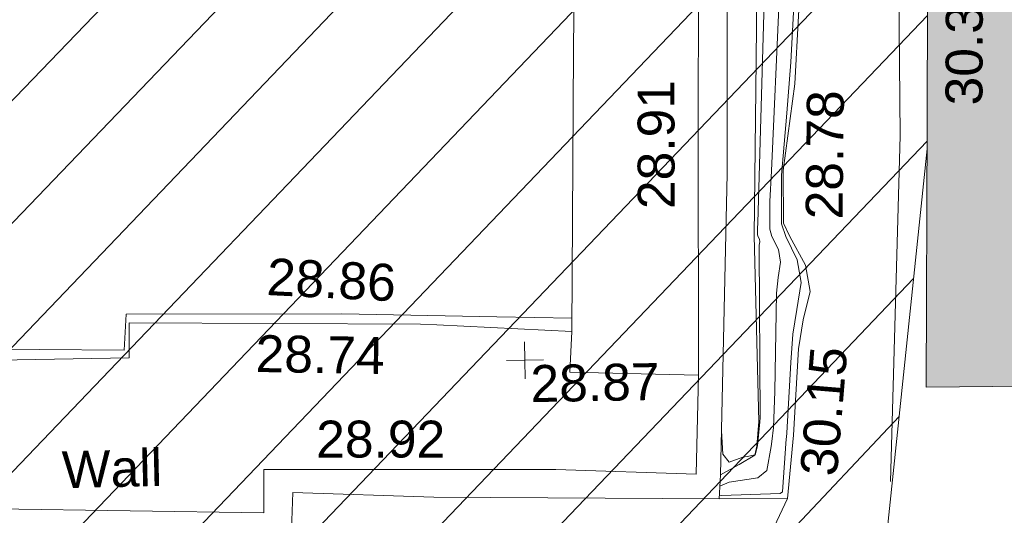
# Model space of a CAD drawing. Header units: millimetres. Extents: x -290717 to 520720, y -88450 to 287762.
# Tile 278 of 381: x 80720 to 90722, y 124520 to 129555. Entities that reach past the tile are written whole.
import ezdxf

# ---------------------------------------------------------------- set-up
doc = ezdxf.new("R2010")
doc.units = ezdxf.units.MM
doc.linetypes.add('IMPORT-HIDDEN2 _3_', pattern=[4762.5, 3175, -1587.5])
doc.linetypes.add('IMPORT-UG_ELEC_STREET LIGHTING_QLB2 _2_', pattern=[2700, 1500, -300.0000000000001, 0, -250, 150, -300.0000000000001, 0, -200])
for name, color, linetype, lineweight, true_color in [('00_UAV_BUILDING_OUTLINE', 5, 'Continuous', 9, 0x0000ff), ('00_UAV_CONCRETE', 9, 'Continuous', 9, 0x808080), ('00_UAV_FENCE', 7, 'Continuous', 9, 0x264c2f), ('00_UAV_LEVEL_SPOT', 7, 'Continuous', 9, 0x666666), ('00_UAV_SLOPE_BOTTOM', 30, 'Continuous', 9, 0xff7f00), ('00_UAV_SLOPE_TOP', 40, 'Continuous', 9, 0xffbf00), ('00_UAV_WALL', 7, 'Continuous', 9, 0x7c00a5), ('00_UAV_WALL_RETAINING', 7, 'Continuous', 9, 0x7c00a5), ('01_DTM_CONTOUR_MJR', 7, 'Continuous', 9, 0x7f3f00), ('01_DTM_CONTOUR_MNR', 7, 'Continuous', 9, 0xa5a552), ('12333-PUM-2D-U-0001-C01 - Rev2_REVIT IMPORT_dwg', 7, 'Continuous', 9, 0x767676), ('A_RHA_Line', 7, 'Continuous', 9, 0x00a600), ('PUM-CHAMBER EXTENTS', 6, 'IMPORT-HIDDEN2 _3_', 9, 0xff00ff), ('PUM-UNABLE TO SURVEY', 190, 'Continuous', 9, 0x7f00ff)]:
    doc.layers.add(name, color=color, linetype=linetype, lineweight=lineweight, true_color=true_color)
doc.layers.add('00_UAV_SURFACE', color=7, linetype='Continuous', lineweight=9)
doc.layers.add('A_RHA_Detail', color=7, linetype='Continuous', lineweight=9)
doc.styles.add('Swis721 Lt BT_2', font='swissl.ttf', dxfattribs={"height": 375})

# ---------------------------------------------------------------- blocks, each defined once
blk = doc.blocks.new('12333-PUM-2D-U-0001-C01 - Rev2_REVIT IMPORT_dwg_UAV-2077255-Site Location Plan Existing')
at = {"layer": '00_UAV_LEVEL_SPOT', "color": 254, "true_color": 0xcccccc, "flags": 128}
for points in [[(500.0000000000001, 0), (0, 0), (0, 500.0000000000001)], [(0, -500.0000000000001), (0, 0), (-500.0000000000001, 0)]]:
    blk.add_lwpolyline(points, dxfattribs=at)
blk = doc.blocks.new('12333-PUM-2D-U-0001-C01 - Rev2_REVIT IMPORT_dwg_MGS62954_T2_Galway_ITM_3d_Rev1-2077680-Site Location Plan Existing')
at = {"layer": '00_UAV_CONCRETE', "color": 254, "true_color": 0xcccccc, "flags": 128}
blk.add_lwpolyline([(533990482.5850002, 725680283.7790002), (533990547.585, 725683139.7790002), (533990605.5043429, 725685282.151128), (533990637.5850001, 725686468.7789999), (533990703.3188965, 725690117.3828013), (533990539.7031529, 725690122.4490699), (533990392.0646518, 725690127.0206119)], dxfattribs=at)
at = {"layer": '00_UAV_FENCE', "color": 254, "true_color": 0xcccccc, "flags": 128}
blk.add_lwpolyline([(533993691.643, 725678703.6135001), (533993851.6430001, 725682212.6135002), (533993864.4205722, 725683699.7890769), (533993885.9680001, 725686207.6840001), (533994062.7997907, 725688692.1306496), (533994106.9680001, 725689312.684), (533994387.9680001, 725690681.684), (533995427.9680001, 725692622.684), (533996131.272795, 725692530.1396747), (533999812.9680001, 725692045.6840001), (534000110.7220907, 725693295.6711402), (534000736.9680001, 725695924.6840001), (534001186.7326518, 725698172.1673436), (534001669.6567504, 725700585.3491353)], dxfattribs=at)
at = {"layer": '00_UAV_SLOPE_BOTTOM', "color": 254, "true_color": 0xcccccc, "flags": 128}
blk.add_lwpolyline([(533992280.9680001, 725691912.6840001), (533993332.4570001, 725691822.7945), (533992857.4570001, 725690603.7944999), (533992700.4570001, 725690078.7945), (533992642.4570001, 725689654.7945), (533992596.4570003, 725688871.7945001), (533992534.4713436, 725688001.0259327), (533992429.4570001, 725686525.7944999), (533992449.9680001, 725684764.6840001), (533992400.3722799, 725683008.4995486), (533992349.9680002, 725681223.6840001), (533992363.9680001, 725679336.6840001), (533992339.9680001, 725679087.6840001), (533992316.9680001, 725678996.684), (533992156.9680002, 725678902.6840001), (533991964.9494503, 725678803.5330938)], dxfattribs=at)
at = {"layer": '00_UAV_SLOPE_TOP', "color": 254, "true_color": 0xcccccc, "flags": 128}
blk.add_lwpolyline([(533992640.9680001, 725678549.6840003), (533992714.5850001, 725679191.7789999), (533992779.585, 725680067.7790002), (533992831.5850001, 725680360.779), (533992909.585, 725680649.779), (533992867.5850002, 725680915.779), (533992711.5850001, 725681209.7790002), (533992651.5850001, 725681347.779), (533992657.5850001, 725681880.779), (533992788.5850002, 725682760.779), (533992839.6911444, 725683450.9568236), (533993152.4570001, 725687674.7944999), (533993090.4570001, 725688258.7945), (533993074.2171375, 725688434.8493745), (533993046.4570001, 725688735.7945)], dxfattribs=at)
at = {"layer": '00_UAV_SURFACE', "color": 254, "true_color": 0xcccccc, "flags": 128}
blk.add_lwpolyline([(533984516.8540002, 725680208.2585001), (533985067.5239478, 725680195.0081263), (533985929.8540002, 725680174.2585), (533985956.8540002, 725680540.2585), (533988149.8540002, 725680505.2585), (533989721.4842138, 725680447.272641), (533990485.6642828, 725680419.0779439)], dxfattribs=at)
at = {"layer": '00_UAV_WALL', "color": 254, "true_color": 0xcccccc, "flags": 128}
for points in [[(533991946.8540001, 725678560.2585), (533991964.9494503, 725678803.5330938), (533992087.968, 725681856.684), (533992100.8872958, 725682667.699386), (533992136.968, 725684932.684), (533992239.9501766, 725687663.0667092), (533992288.968, 725688962.6840001), (533992280.9680001, 725691912.6840001), (533992282.1702427, 725691935.3506714), (533992280.0458808, 725692344.9123584), (533992273.9680002, 725693516.684), (533992288.968, 725694904.6840003), (533992292.9680001, 725696912.6840001), (533992294.2759983, 725697112.2845222), (533992302.9680001, 725698438.6840001), (533992400.9680001, 725700250.6840001), (533992406.9680001, 725701746.684), (533992408.9433315, 725702064.1479753), (533992413.9680001, 725702871.684), (533992430.9680003, 725703759.684), (533992468.9680001, 725705337.6840001), (533992494.7225475, 725706903.8017467), (533992509.4570001, 725707799.7945), (533992570.2935384, 725711902.405002)], [(533991718.585, 725678814.779), (533991761.3979558, 725679818.3149525), (533991761.4323798, 725679823.3458691), (533991801.5850001, 725682388.7790002), (533991827.4972053, 725683706.6219188), (533991872.8446288, 725686012.9011853), (533991902.8110293, 725688705.5889663), (533991922.8963124, 725690510.3901883), (533991981.4815797, 725693235.2891474), (533991983.6731504, 725693704.4999399), (533992007.0123217, 725698701.3685498), (533992007.6747441, 725698843.1918048), (533992195.4807081, 725703689.248296), (533992242.69166, 725704907.457426), (533992316.1248336, 725708683.7302266), (533992381.1856673, 725712029.4586464), (533992397.1900485, 725713681.2148721), (533992445.6276332, 725718680.2885913), (533992456.1220001, 725719763.3755002)], [(533991946.8540001, 725678560.2585), (533989049.8540001, 725678625.2585001), (533987617.2942128, 725678697.4638813), (533987594.3289061, 725678223.6027254), (533987400.971929, 725678229.1283239), (533985226.854, 725678291.2585002), (533982402.4397334, 725678336.6436361)], [(533984601.5850001, 725678586.779), (533987320.5850002, 725678498.779), (533987329.585, 725678938.779), (533987610.1663318, 725678933.8188417), (533990294.7506599, 725678886.360361), (533991718.585, 725678814.779)]]:
    blk.add_lwpolyline(points, dxfattribs=at)
at = {"layer": '00_UAV_WALL_RETAINING', "color": 254, "true_color": 0xcccccc, "flags": 128}
for points in [[(533984460.2667673, 725680094.5587469), (533985980.585, 725680096.779), (533985986.5850001, 725680449.7790002), (533988946.585, 725680386.7789999), (533989112.1574742, 725680375.6761583), (533990482.5850002, 725680283.7790002), (533990452.5850002, 725679872.7790002), (533991761.397956, 725679818.3149525)], [(533991946.8540001, 725678560.2585), (533992640.9680001, 725678549.684), (533992300.5415, 725677857.4255002)]]:
    blk.add_lwpolyline(points, dxfattribs=at)
at = {"layer": '01_DTM_CONTOUR_MJR', "color": 254, "true_color": 0xcccccc, "flags": 128}
blk.add_lwpolyline([(533991949.0542185, 725678589.8381591), (533991970.7192513, 725678593.5454547), (533992569.3075899, 725678601.5465492), (533992592.4168326, 725678616.9138292), (533992638.0147638, 725679154.9302697), (533992643.062328, 725679171.9087373), (533992645.9589435, 725679217.4461672), (533992700.4993561, 725679931.8203093), (533992725.0996431, 725680216.826536), (533992770.5148875, 725680466.5774932), (533992820.7251418, 725680740.8690523), (533992781.2562881, 725680971.1982955), (533992670.7414769, 725681211.0905147), (533992631.5384617, 725681342.0000002), (533992638.8636363, 725681835.0000001), (533992705.0230415, 725682462.5806453), (533992752.5203002, 725682980.468823), (533993059.0853428, 725687292.0547823), (533993074.7583645, 725687550.8674103), (533993070.3722059, 725687843.7333689), (533993033.7309707, 725688330.0491998), (533992997.2593325, 725688755.236193)], dxfattribs=at)
at = {"layer": '01_DTM_CONTOUR_MNR', "color": 254, "true_color": 0xcccccc, "flags": 128}
for points in [[(533991956.3992989, 725678688.5851597), (533992052.8214081, 725678726.472756), (533992343.6048065, 725678766.1214956), (533992435.5655095, 725678837.4860024), (533992486.5432721, 725679081.136466), (533992492.6064397, 725679131.2449838), (533992512.7695104, 725679274.5273529), (533992532.5697925, 725679639.9427346), (533992568.3675522, 725680635.9937559), (533992586.7022334, 725680795.9084989), (533992613.8978145, 725680951.3897247), (533992594.3800235, 725681079.0115249), (533992530.669076, 725681214.9814146), (533992510.3326404, 725681289.4774776), (533992514.2403002, 725681569.6728973), (533992538.7260187, 725681880.541065), (533992644.5239719, 725683615.7413423), (533992798.0351259, 725686206.8317374), (533992851.4734002, 725687197.3328835), (533992884.5379214, 725688249.1899898), (533992871.0075504, 725688532.6232538)], [(533991982.9248655, 725679249.6581329), (533991994.3799623, 725679013.3320731), (533992056.7900521, 725678930.6665703), (533992195.0000001, 725678977.0000002), (533992239.9559472, 725678984.3979442), (533992320.0000001, 725679000), (533992345.8267719, 725679091.5748032), (533992376.1639252, 725679333.0726038), (533992380.0489599, 725679374.8470018), (533992397.0552089, 725681094.1546739), (533992400.8896321, 725681128.8227425), (533992407.9401058, 725681161.0252496), (533992403.4233221, 725681189.1788526), (533992388.5335516, 725681218.9296235), (533992384.9879268, 725681235.161435), (533992386.4544092, 725681297.6126127), (533992389.1038408, 725681356.8634424), (533992527.0515431, 725684306.7556298), (533992567.5078794, 725685248.4970415), (533992625.4234812, 725686839.4205122), (533992714.3859677, 725688620.4306163)]]:
    blk.add_lwpolyline(points, dxfattribs=at)
at = {"xscale": 0.375, "yscale": 0.375, "zscale": 0.375}
blk.add_blockref('12333-PUM-2D-U-0001-C01 - Rev2_REVIT IMPORT_dwg_UAV-2077255-Site Location Plan Existing', (533990000, 725680000), dxfattribs=at)
at = {"layer": '00_UAV_BUILDING_OUTLINE', "color": 251, "true_color": 0x666666, "insert": (533994316.3173949, 725682515.492832), "char_height": 375, "width": 1495.902363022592, "attachment_point": 1, "rotation": 88.77680849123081, "line_spacing_factor": 1.005061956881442, "style": 'Swis721 Lt BT_2'}
blk.add_mtext('30.31', dxfattribs=at)
at = {"layer": '00_UAV_LEVEL_SPOT', "insert": (533990051.8765643, 725679949.1441548), "char_height": 375, "width": 1495.902363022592, "attachment_point": 1, "line_spacing_factor": 1.005061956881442, "style": 'Swis721 Lt BT_2'}
blk.add_mtext('28.87', dxfattribs=at)
at = {"layer": '00_UAV_SLOPE_BOTTOM', "color": 251, "true_color": 0x666666, "insert": (533992875.5114636, 725681384.3652943), "char_height": 375, "width": 1495.902363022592, "attachment_point": 1, "rotation": 88.38236218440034, "line_spacing_factor": 1.005061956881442, "style": 'Swis721 Lt BT_2'}
blk.add_mtext('28.78', dxfattribs=at)
at = {"layer": '00_UAV_SLOPE_TOP', "color": 251, "true_color": 0x666666, "insert": (533992773.581929, 725678795.993457), "char_height": 375, "width": 1495.902363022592, "attachment_point": 1, "rotation": 84.26551733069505, "line_spacing_factor": 1.005061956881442, "style": 'Swis721 Lt BT_2'}
blk.add_mtext('30.15', dxfattribs=at)
at = {"layer": '00_UAV_SURFACE', "color": 251, "true_color": 0x666666, "insert": (533987272.0696166, 725680304.4155227), "char_height": 375, "width": 1495.902363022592, "attachment_point": 1, "rotation": 358.0954720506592, "line_spacing_factor": 1.005061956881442, "style": 'Swis721 Lt BT_2'}
blk.add_mtext('28.74', dxfattribs=at)
at = {"layer": '00_UAV_WALL', "color": 251, "true_color": 0x666666, "char_height": 375, "attachment_point": 1, "line_spacing_factor": 1.005061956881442, "style": 'Swis721 Lt BT_2'}
for s, insert, width, rotation in [('28.91', (533991172.1430867, 725681515.9419053), 1495.902363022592, 89.08736809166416), ('28.92', (533987868.8806512, 725679424.5522372), 1495.902363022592, 358.9872221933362), ('Wall', (533985276.2450234, 725679157.9741701), 1130.237340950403, 0.37668659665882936)]:
    blk.add_mtext(s, dxfattribs=dict(at, insert=insert, width=width, rotation=rotation))
at = {"layer": '00_UAV_WALL_RETAINING', "color": 251, "true_color": 0x666666, "insert": (533987407.4937396, 725681083.989285), "char_height": 375, "width": 1495.902363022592, "attachment_point": 1, "rotation": 356.16364362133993, "line_spacing_factor": 1.005061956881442, "style": 'Swis721 Lt BT_2'}
blk.add_mtext('28.86', dxfattribs=at)
blk = doc.blocks.new('12333-PUM-2D-U-0001-C01 - Rev2_REVIT IMPORT_dwg-1620468-Site Location Plan Existing')
at = {"layer": 'PUM-CHAMBER EXTENTS', "true_color": 0xfff4d4}
h = blk.add_hatch(dxfattribs=at)
h.set_pattern_fill('FP_14', style=0, pattern_type=2)
h.set_pattern_definition([(45, (-533641079.65, -725615854.3560001), (-618.7184335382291, 618.7184335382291), [])])
h.paths.add_polyline_path([(351699.72233876, 60394.56140982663), (351708.9931528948, 60906.25732133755), (352393.2163071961, 60898.13015711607), (353041.6677554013, 66223.39089320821), (353206.9931529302, 73966.25732144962), (353982.8594361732, 73952.7145251), (354317.3501528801, 76699.64382133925), (358888.3501528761, 76111.64382135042), (361222.350152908, 86809.64382132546), (361563.3501529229, 88895.64382133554), (363078.350152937, 90435.64382137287), (363904.3501529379, 101867.6438212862), (365385.1266995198, 110525.3932341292), (365230.9820148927, 110551.7047199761), (365498.4008083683, 111226.8875165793), (365470.0968050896, 111952.5482150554), (365624.7061381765, 111926.1574136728), (366051.350152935, 114420.6438213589), (364898.3501528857, 114331.6438213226), (360524.3501529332, 111561.643821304), (356416.7002318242, 111258.678218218), (357929.2858412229, 111182.0907012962), (360544.5530249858, 111349.5624075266), (360546.5568067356, 111049.5690885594), (355314.0187962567, 111014.6190039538), (355309.6134037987, 111177.0234435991), (355277.3501528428, 111174.643821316), (352644.3501529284, 114141.6438213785), (338239.8330883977, 112460.2766464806), (329804.3501528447, 111555.6438213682), (319532.3501528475, 110592.6438213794), (310517.3501528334, 109863.6438213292), (302620.3501528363, 109581.6438213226), (295825.3501529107, 109566.6438213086), (279813.3501529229, 106549.643821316), (276140.8366145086, 103581.1872824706), (276061.814112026, 103425.8629484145), (271406.8224872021, 105468.1551963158), (271509.3894614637, 105701.9358727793), (267649.350152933, 107463.6438213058), (260223.350152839, 100640.6438213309), (259796.3501529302, 72682.64382134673), (269496.3501528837, 64316.64382130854), (273776.3501529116, 63665.64382135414), (309011.3501528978, 62955.64382139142), (311037.3501528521, 62074.64382133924), (337339.3501528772, 60871.64382135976), (351699.5658924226, 60394.56660731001)])
h.paths.add_polyline_path([(268358.9909750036, 65556.86419186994), (264596.4920611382, 69167.41490751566), (264804.2082447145, 69383.8727354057), (266581.5988270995, 67470.36930634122), (268566.7072650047, 65773.32227584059), (268393.5501527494, 65592.87780157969)])
h.paths.add_polyline_path([(332379.887152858, 67575.85382149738), (302320.8871528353, 68122.8538214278), (302332.4158496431, 68783.33241919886), (280169.8095181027, 69186.63780598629), (280330.3604934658, 78384.59702432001), (275960.0958838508, 78464.13017966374), (276108.0612945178, 86595.19465455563), (280450.151176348, 86519.4031937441), (280756.2778082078, 103341.6855813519), (302910.5740271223, 102938.5317815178), (302921.4142533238, 103534.2289657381), (310787.9439886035, 103391.0774384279), (310815.0515438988, 104880.7045066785), (318228.828162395, 104745.7919744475), (318301.0448391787, 108714.2766025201), (322633.8020448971, 108635.4310593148), (322539.6341878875, 103240.5581443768), (349750.1643799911, 102745.3933022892), (349310.9351529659, 74176.42282136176), (332506.0083566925, 74506.52523825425), (332420.225768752, 69792.56032023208)])
h.paths.add_polyline_path([(262373.7501529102, 72788.24382131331), (262335.6501528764, 75226.64382130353), (265345.5501529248, 75226.64382130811), (265383.6501528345, 72864.44382133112), (265304.2827260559, 72862.43451938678)])
h.paths.add_polyline_path([(261383.1501528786, 75912.44382136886), (261459.3501528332, 80789.24382133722), (267517.2501529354, 80713.04382135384), (267441.050152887, 75836.24382130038), (261504.3495088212, 75910.91930116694)])
h.paths.add_polyline_path([(302573.8228673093, 78329.52926304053), (302592.4407276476, 78963.90062831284), (306343.567266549, 78898.43991812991), (306598.9518629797, 91613.85658206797), (302817.4785721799, 91689.80612071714), (302824.7187942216, 92271.10215000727), (296640.3411529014, 92395.32482125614), (296360.3411528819, 78454.32482147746), (302538.3452618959, 78330.24181806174)])
h.paths.add_polyline_path([(261840.3501529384, 80865.44382136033), (261687.9501528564, 92981.24382131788), (264050.1501528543, 92981.2438213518), (264202.5501529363, 80865.44382139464), (263838.6680771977, 80865.44382138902)])
h.paths.add_polyline_path([(274664.4282881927, 104261.9875886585), (272430.0401462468, 105281.7542374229), (273799.1437452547, 104582.3695657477), (274486.1144024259, 104328.01044291)])
h.paths.add_polyline_path([(315481.3501528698, 115683.6438212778), (326437.165211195, 116343.5766866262), (364189.350152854, 120948.6438212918), (366744.3501529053, 124721.6438213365), (363517.3501528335, 126053.6438213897), (359872.3501529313, 126432.6438213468), (352849.3501528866, 126181.6438212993), (339104.3501528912, 124625.643821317), (335451.3501528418, 124514.6438212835), (325145.3501528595, 123235.643821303), (319635.3501528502, 122976.6438213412), (314446.3501528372, 122493.6438213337), (313566.3501528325, 118980.6438212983)])
h.paths.add_polyline_path([(322305.050152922, 119194.0438212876), (322152.6501528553, 121403.8438213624), (326724.6501528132, 121784.8438213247), (326877.0501529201, 119498.8438214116), (323355.1979919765, 119264.0536772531)])
h.paths.add_polyline_path([(328629.650152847, 120870.443821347), (328477.2501528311, 122089.6438212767), (329810.7501529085, 122242.0438213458), (329963.1501528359, 121022.8438213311), (328841.3815410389, 120894.6416942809)])
h.paths.add_polyline_path([(317352.0501528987, 121480.0438213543), (317352.0501528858, 121861.0438214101), (317618.7501528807, 121856.3885555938), (317618.7501528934, 121480.043821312), (317362.3608135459, 121480.0438213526)])
h.paths.add_polyline_path([(331601.4501528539, 122089.6438213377), (331144.2501528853, 122242.0438213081), (331258.5501528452, 122623.0438213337), (331715.7501528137, 122470.6438213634), (331644.5503212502, 122233.3110493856)])
at = {"layer": 'PUM-UNABLE TO SURVEY', "color": 7, "true_color": 0xfff4d4}
blk.add_line((353041.6677554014, 66223.39089321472), (352393.2163071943, 60898.13015711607), dxfattribs=at)
blk.add_blockref('12333-PUM-2D-U-0001-C01 - Rev2_REVIT IMPORT_dwg_MGS62954_T2_Galway_ITM_3d_Rev1-2077680-Site Location Plan Existing', (-533641079.6498471, -725615854.3561786))

msp = doc.modelspace()

# ---------------------------------------------------------------- hatches: boundary and pattern name
at = {"layer": 'A_RHA_Detail', "true_color": 0xc0c0c0}
h = msp.add_hatch(color=9, dxfattribs=at)
h.paths.add_polyline_path([(-80880.60083898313, -68502.79057078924), (-80400.86592458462, -68483.4150911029), (-80400.86592458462, -62984.64684182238), (-24474.85765180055, -63009.32043784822), (-24456.14471274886, -50840.30023854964), (-36622.55041054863, -50831.65104346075), (-36622.5504104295, -44228.57792609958), (-50959.05265825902, -44213.68205212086), (-50959.05265825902, -42573.78171509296), (-54563.93258049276, -42571.21897729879), (-54565.69773355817, -45054.17447471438), (-92408.82109324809, -45027.27149617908), (-92411.78875845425, -49201.74309219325), (-100061.9988811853, -49201.74309219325), (-100052.221444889, -64852.82557835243), (-86120.90825231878, -64852.82557835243), (-86092.16626519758, -62957.90041523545), (-84861.10047611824, -62957.90041520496), (-84854.79054275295, -68240.10973718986), (-80870.60226895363, -68240.10973718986)])
h.paths.add_polyline_path([(-137238.9269955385, -68461.93840922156), (-132719.7426408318, -68433.06336920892), (-132847.0731201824, -62850.0428228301), (-130454.6837966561, -62916.63108081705), (-130498.2830220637, -61355.8539363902), (-117581.136331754, -61423.42893434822), (-117492.3908565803, -49183.91309186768), (-125136.5200282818, -49178.47881939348), (-125133.5727033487, -45032.61887132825), (-163007.1824077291, -45005.69421944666), (-163007.1824077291, -44090.29634113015), (-163123.8521375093, -44090.21339942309), (-163122.6389897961, -42383.751842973), (-166563.8543420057, -42383.75184295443), (-166565.0349082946, -44044.3982420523), (-193158.4656786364, -44025.49275802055), (-193195.152889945, -62863.6565097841), (-137269.7106414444, -62916.63108078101), (-137254.3708868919, -65679.90523788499)])
h.paths.add_polyline_path([(120310.9497607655, -32334.2823016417), (120312.4652266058, -31610.73011961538), (133451.2244789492, -31638.24899384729), (133469.2230092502, -19717.98315777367), (121295.7536929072, -19692.48606427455), (121319.8434528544, -8190.941560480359), (112277.0825929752, -8172.001674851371), (112263.1769726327, -14811.12345451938), (78285.85310969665, -14739.95861435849), (78292.82277619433, -8167.077575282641), (76545.55099677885, -8163.40371230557), (69355.76844230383, -8152.931592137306), (69353.66597202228, -9156.746357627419), (68372.60878942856, -9154.691552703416), (68372.60878942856, -13705.52853212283), (69333.72334743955, -13707.54156767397), (69325.07112544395, -16249.53369225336), (66623.4489111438, -16249.53369225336), (66619.79243932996, -17995.29925522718), (65989.07757491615, -17995.29925522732), (65985.44262769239, -19730.78799479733), (57152.23993372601, -19712.28702423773), (57127.42535098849, -31559.89461998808), (70277.87165423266, -31587.43801817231), (70277.87165428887, -32271.74147154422), (78263.96947906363, -32285.12944888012), (78266.62669288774, -31019.79372153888), (112335.8856506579, -31091.15111856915), (112335.8856506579, -32317.57330550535), (119781.4233959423, -32333.17321910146)])
h.paths.add_polyline_path([(7503.71740934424, -1791.43926322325), (15482.43097389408, -674.0213230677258), (15484.0826184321, 148.1327206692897), (56188.28042539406, 205.5276654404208), (56155.8432600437, 14338.31663138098), (18016.62665932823, 14236.4814953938), (17967.9025208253, 34313.18372075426), (21727.10644861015, 34324.06926249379), (21708.9097307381, 40608.10218319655), (18009.66447156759, 40608.10218325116), (17995.54603703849, 45483.75063445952), (9770.084212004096, 45420.63294734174), (3966.216019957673, 45443.14492469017), (3984.771235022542, 14176.56786831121), (1023.062455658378, 14176.56786840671), (-276.5134647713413, 14190.52623465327), (-231.6790044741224, 5976.811441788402), (-226.4491536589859, 193.7444677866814), (1220.250839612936, 179.5999159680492), (7477.609307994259, 143.2867556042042), (7488.638446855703, -674.0213230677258)])
h.paths.add_polyline_path([(77755.59663317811, 53.47451145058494), (77729.51881611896, 1699.844979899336), (94464.47132486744, 1659.976083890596), (94606.37913471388, 17991.39023626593), (88810.41901146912, 18015.03260816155), (88799.89418497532, 14436.74271609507), (69413.88950349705, 14457.87738898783), (69377.35724448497, 99.62816357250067), (70760.85642036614, 92.0068082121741)])
h.paths.add_polyline_path([(61252.12079698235, 46453.95617369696), (105774.7348988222, 46472.68783510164), (105768.2642197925, 61852.61234310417), (92285.13876306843, 61852.61234310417), (92308.59670397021, 65784.30757142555), (96107.46680002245, 65767.6044524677), (96059.6808111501, 75209.20847378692), (101084.8427276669, 75071.88872768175), (104988.0046543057, 74765.36560410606), (108403.6894220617, 74363.84089439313), (112009.2703903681, 73787.25420864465), (115645.3524814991, 73049.69667210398), (116890.8108050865, 72761.69136255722), (120208.9929832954, 71893.18353872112), (120865.241739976, 71703.68487155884), (124135.6329505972, 70669.67317909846), (127435.6253142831, 69480.50055823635), (127820.4368655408, 69394.93141813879), (128274.3081769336, 69331.69585757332), (128731.879114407, 69306.66104520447), (129189.9401456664, 69320.00258265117), (129645.2782985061, 69371.62688830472), (130094.6997111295, 69461.17185607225), (130535.0520071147, 69588.00939078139), (130963.2464342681, 69751.2498188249), (131376.279516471, 69949.74812593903), (131771.254123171, 70182.11198906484), (132162.5575600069, 70460.54046602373), (132496.0921582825, 70741.69081117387), (132820.8713676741, 71064.98072578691), (133117.4593294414, 71414.31364276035), (133383.77568926, 71787.23923958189), (133616.5473239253, 72178.53728446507), (133817.1647262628, 72590.54524901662), (133982.6025969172, 73017.89547517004), (134111.7005086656, 73457.59040804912), (134203.5529320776, 73906.545904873), (134257.5155882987, 74361.61286220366), (134272.5462649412, 74819.59931534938), (134250.5259874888, 75277.29281749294), (134189.6227572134, 75731.48297750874), (134090.9274700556, 76178.98397761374), (133955.1324028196, 76616.65691996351), (133783.1900598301, 77041.4318434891), (133576.3064937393, 77450.3292564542), (133335.9328436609, 77840.48103831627), (133063.7551572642, 78209.15055536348), (132761.6825665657, 78553.75185442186), (132431.8338935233, 78871.86780505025), (132076.5227904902, 79161.26705200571), (131698.2415079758, 79419.91966864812), (131299.6434187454, 79646.01139199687), (131093.5942456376, 79746.34209763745), (132146.0467355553, 83110.22226149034), (122787.763295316, 86282.54285521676), (121604.3555410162, 82800.35918872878), (117095.9864226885, 83870.84033788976), (116841.9598400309, 83526.35449576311), (116120.5435466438, 91221.9361197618), (110237.7341284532, 91274.27491024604), (110194.3680786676, 90435.39030217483), (104988.0046543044, 90486.49901569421), (104973.2761846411, 94309.82427956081), (103746.1314668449, 94309.82427962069), (103839.9937121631, 122852.1474272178), (96365.09202303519, 122931.9599471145), (96350.3400238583, 123952.416858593), (104555.5505249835, 123902.1925258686), (104607.3234457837, 120248.5396157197), (125502.5015002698, 120134.193340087), (125662.0200253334, 137657.3796883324), (114479.5865733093, 137699.2256881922), (114382.3062641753, 129149.9458158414), (104644.1590035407, 129187.997507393), (104577.9931702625, 126217.3903165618), (101184.4926405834, 126159.1566967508), (101264.6166812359, 135959.2655565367), (89967.23177303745, 135988.8856164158), (89927.63362986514, 125823.6463181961), (93630.53562299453, 125840.7948842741), (93580.6568888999, 122931.9599471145), (88697.38835373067, 122904.7310127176), (88679.38989541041, 95739.0914377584), (86378.25848993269, 95739.0914377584), (86378.18187189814, 96178.10083375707), (83279.5074328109, 96200.92083330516), (83273.62493422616, 95735.74732136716), (70169.67509616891, 95733.22421950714), (70166.2684274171, 96272.07409350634), (66674.99731291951, 96257.14073659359), (66654.74538556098, 95755.71092140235), (65784.77231076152, 95755.71092140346), (65887.65094981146, 117470.6305650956), (53473.34271625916, 117487.9046429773), (53434.44066306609, 98570.4634906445), (40649.41626913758, 98570.46349066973), (40610.16711556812, 94406.01479082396), (38853.82372865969, 94410.36303444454), (38848.65589191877, 89463.65332732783), (40612.46601909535, 89518.45976927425), (40665.38257359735, 86257.73741131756), (38372.19584673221, 86305.7230928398), (38369.79373532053, 76901.0507917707), (50937.95125076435, 76944.40198877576), (50922.88567283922, 74598.78180893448), (56484.90611318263, 74588.85093774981), (56484.9061131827, 75194.85181998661), (92465.40372273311, 75233.02581663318), (92645.92783659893, 71766.64845097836), (89810.5550181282, 69362.83965827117), (85313.16173971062, 69360.94750424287), (85313.16173971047, 66907.40508090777), (75210.14498260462, 66903.15451592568), (75210.14498260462, 63815.70944554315), (70819.40014306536, 63815.70999204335), (70819.21601502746, 64253.35708063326), (69456.8341568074, 64253.35708063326), (69455.71957374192, 66901.99623168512), (61303.3285675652, 66898.56680686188), (61304.56054652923, 63970.32021231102), (70500.41048205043, 63970.32021223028), (70500.40885431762, 61852.59006210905), (61245.64388480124, 61848.69637492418), (61252.12079698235, 46455.07044720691)])
h.paths.add_polyline_path([(-17153.16561239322, 48569.32684293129), (-17153.16561227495, 60770.38083690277), (-29362.88357762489, 60774.7042869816), (-29362.88357762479, 67399.20394583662), (-43507.25361058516, 67405.01911302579), (-43488.53133082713, 69093.07334179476), (-45766.41866234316, 69109.32868391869), (-45794.34620035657, 67405.01911302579), (-47272.11273197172, 67404.21245453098), (-47272.44887636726, 66454.91798912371), (-86004.56386335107, 66468.6329952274), (-86006.66970790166, 60521.58362724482), (-92662.8772251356, 60521.58362724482), (-92666.53762789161, 50184.35611936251), (-79752.016597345, 50179.78302554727), (-79752.016597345, 48591.49323813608), (-17157.71631240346, 48569.32845421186)])
h.paths.add_polyline_path([(-201056.4185879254, 48628.75479108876), (-138377.9751621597, 48634.64535782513), (-138377.9751621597, 50133.28202330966), (-125467.710581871, 50134.49533928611), (-125468.6909603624, 60566.19036866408), (-132186.8595615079, 60565.86652591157), (-132187.4203588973, 66533.01978768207), (-170643.3098734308, 66805.61809689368), (-170643.3098732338, 67738.78475851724), (-200340.0100486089, 67488.93693767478), (-200348.7175167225, 60827.7802510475), (-201057.5650552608, 60827.71357562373), (-201056.6510294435, 51102.0431337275)])
h.paths.add_polyline_path([(-240051.5126725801, 54769.1949116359), (-239444.4902595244, 54811.10754483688), (-239186.5396225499, 54841.92927608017), (-238764.8191578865, 54940.98166103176), (-238382.4735933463, 55122.46891391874), (-237990.3402229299, 55354.87497237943), (-237269.2031026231, 55936.21514997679), (-237030.2712443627, 56228.66101920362), (-236793.0039600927, 56569.31473977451), (-236554.5880579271, 57004.26389721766), (-236432.7219585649, 57267.46508911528), (-236300.0815274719, 57753.26239002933), (-236250.7285154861, 58017.17885687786), (-236235.6490610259, 58516.21786795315), (-236233.2538430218, 58987.85640057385), (-236213.702979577, 59823.48083772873), (-236363.8287856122, 59820.8603820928), (-236634.0279869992, 60698.06075831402), (-236391.9547756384, 61432.1972634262), (-236225.4740089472, 61435.10319604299), (-236201.6036570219, 62637.68779599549), (-232563.5271750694, 62639.28734435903), (-232563.5271750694, 63049.03842407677), (-232732.1945866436, 63049.15302221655), (-232860.1521278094, 63457.9589027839), (-232731.6068089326, 63914.24862701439), (-232560.8209657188, 63914.24862701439), (-232521.9864006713, 70597.99604498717), (-240628.6947850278, 70598.85496274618), (-240629.7923196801, 72350.98321581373), (-246412.6011213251, 72347.36085937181), (-246412.6011213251, 70616.45923939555), (-254449.5805725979, 70618.60952619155), (-254454.637144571, 70754.06491724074), (-254469.7140363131, 73191.6627625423), (-263883.2532625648, 73267.83063692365), (-263902.4181505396, 68260.74348557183), (-263714.8217520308, 68259.82096576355), (-263552.9672900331, 67819.6543439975), (-263719.0883117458, 67392.20684197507), (-263913.629869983, 67392.20684288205), (-263956.7001914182, 58633.76423459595), (-260181.1963171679, 58611.22607638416), (-260192.3146984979, 56354.25111578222), (-257184.684388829, 56339.46086010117), (-257213.4419958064, 57092.93866025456), (-257338.5163846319, 57093.27331227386), (-257471.0109295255, 57531.7457231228), (-257338.5163845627, 58062.22513700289), (-257203.4956297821, 58064.06881293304), (-257173.5751889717, 58598.54056827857), (-256478.2273617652, 58575.27357918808), (-256478.2273617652, 58788.51859477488), (-256013.0091299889, 58911.92701537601), (-255397.0786589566, 58780.99767608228), (-255397.0786664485, 58595.98242230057), (-243809.8853614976, 58585.92793205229), (-243805.3570672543, 58352.04527760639), (-243740.9394682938, 57884.52572396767), (-243619.083060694, 57421.84877501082), (-243424.3877541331, 56943.65915328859), (-243247.1437899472, 56608.24157716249), (-243003.0710577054, 56249.99021479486), (-242732.2093200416, 55932.75703086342), (-242371.7230179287, 55603.12658814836), (-242141.2551255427, 55424.88676771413), (-241804.9643038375, 55216.88439829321), (-241529.464082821, 55077.02869058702), (-241100.6275144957, 54917.18295005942), (-240836.2134980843, 54840.82833179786), (-240453.4486196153, 54788.6078413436), (-240203.3756532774, 54776.52967577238)])
h.paths.add_polyline_path([(40276.69022620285, 59895.3641775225), (40328.62676026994, 69196.9439153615), (36588.99968782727, 69217.82459101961), (36619.46637569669, 74674.25962431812), (32264.36460075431, 74687.02318924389), (32233.48293864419, 69156.26826309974), (11916.69390488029, 69269.70959690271), (11966.66200108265, 78218.75165977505), (29087.50901742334, 78123.15526811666), (29143.44567202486, 88141.13700481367), (15719.34879623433, 88216.09212957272), (15732.60379610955, 90589.99788900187), (4594.294101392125, 90652.19003492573), (4525.129359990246, 78265.12250452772), (10096.76365550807, 78234.01258734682), (10077.43887221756, 74773.03821913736), (4547.641142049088, 74803.91453678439), (4465.579974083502, 60107.16002351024), (19125.89094757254, 60025.30234268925), (19139.86249371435, 62527.53804648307), (31738.59196305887, 62457.19146407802), (31724.55430855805, 59943.11609818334), (38369.79364222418, 59906.01157297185)])
h.paths.add_polyline_path([(-246083.0241259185, 72334.29150213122), (-246083.0594797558, 72334.30275087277), (-246208.2905500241, 72334.29150213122)])
h.paths.add_polyline_path([(-114575.3004830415, 112178.0758696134), (-114575.3246436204, 112178.0758696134), (-114707.2752166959, 115801.5811617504)])
h.paths.add_polyline_path([(-154699.9178766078, 101760.4080976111), (-114382.0503338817, 101776.0542915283), (-114382.0503338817, 106926.936016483), (-113755.641395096, 106927.1791078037), (-113757.5507412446, 111847.2721532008), (-114431.6837526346, 111847.2721532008), (-114431.8098651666, 112178.075869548), (-114575.3004830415, 112178.0758696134), (-114578.9984943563, 121707.2390834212), (-123056.9849702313, 121707.2390834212), (-123068.8201032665, 156452.7036899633), (-119381.2340625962, 156454.1347343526), (-119381.2340625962, 160165.8603541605), (-115501.031452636, 160167.3661472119), (-115503.3750945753, 166206.5793118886), (-132411.7987151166, 166599.6604729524), (-132411.8243306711, 166665.6603411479), (-135275.0124468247, 166664.5489553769), (-135275.0124468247, 166628.1883102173), (-135911.3205077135, 166628.1944503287), (-135911.3479256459, 166352.1604668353), (-152521.1633846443, 166345.7145607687), (-152518.3680955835, 159142.6836790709), (-150699.3133726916, 159117.9265656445), (-150755.6690356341, 122560.6912032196), (-151059.2005266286, 122560.6912032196), (-151061.0981347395, 121302.4374931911), (-154138.3148337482, 121372.6012653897), (-154138.3148337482, 121865.183451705), (-154704.3888425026, 121867.2611370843), (-154688.5451973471, 119352.3937021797), (-154745.5933227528, 119352.3715636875), (-154745.5763474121, 118722.1532660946), (-160794.1544526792, 118748.744283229), (-160794.1544527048, 119410.5425977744), (-163852.1622693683, 119422.408321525), (-163855.0715294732, 118762.2003111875), (-167568.6765459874, 118778.5256058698), (-166634.6619849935, 124395.1277019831), (-166843.6206842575, 124471.2090400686), (-167568.6765459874, 124707.6250904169), (-168028.2173235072, 124841.3808643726), (-168630.5006276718, 124991.3056740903), (-169238.2056070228, 125117.4693074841), (-169850.3952285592, 125219.6772877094), (-170466.1255403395, 125297.7720169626), (-171089.1102599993, 125351.8553033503), (-171704.4065937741, 125381.1774254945), (-172325.0479971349, 125386.3595015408), (-172782.2248668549, 125374.5832363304), (-173401.7764236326, 125337.4554476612), (-174019.3926983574, 125276.0328036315), (-174634.1213722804, 125190.4100127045), (-175245.0145766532, 125080.7190996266), (-176047.1958093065, 124895.7675261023), (-176665.4852587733, 124724.7228134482), (-177045.3001228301, 124609.1129151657), (-177631.5127793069, 124405.2077276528), (-176665.4852586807, 118818.5158793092), (-177558.9402083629, 118822.4435769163), (-177662.2853368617, 125263.4341236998), (-176365.3912352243, 126542.9270807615), (-159462.2970490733, 126319.9103917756), (-157057.7396790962, 128609.0850976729), (-157060.6673204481, 136153.1661957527), (-158638.8016610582, 137740.2441626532), (-159352.3735831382, 137740.2441626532), (-161634.4140635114, 140201.1078539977), (-168727.9404946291, 140256.8191147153), (-171035.0401162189, 137942.884730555), (-174184.1459014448, 137942.884730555), (-176460.1168228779, 140292.2858551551), (-177341.68569345, 140292.285855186), (-177341.7114445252, 140358.4281613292), (-183428.5803825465, 140356.0660244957), (-185921.6385984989, 137917.4639097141), (-185921.6385985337, 131757.309115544), (-186906.8767412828, 131756.9267734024), (-187725.3914540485, 130809.9989183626), (-187724.0588902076, 127376.1828149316), (-186481.0281350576, 126304.557648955), (-186479.4846755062, 122327.2959175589), (-185176.2828158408, 121059.4673825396), (-180304.1129154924, 121059.4673825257), (-180304.1136492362, 118802.0484409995), (-193555.3706955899, 118802.0484409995), (-193555.3686998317, 133117.8341649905), (-192593.6442938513, 133118.2073819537), (-192593.6442938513, 134200.8158367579), (-192224.6284783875, 134200.9592041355), (-192225.5653014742, 136615.0101267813), (-192595.0012461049, 136615.0101267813), (-192595.4357332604, 137734.4745166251), (-193589.2709668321, 137734.4746851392), (-193589.2685988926, 147474.5705834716), (-193163.2062206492, 147492.8644728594), (-192606.8095195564, 147551.4951472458), (-192359.9383250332, 147589.5931622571), (-192199.8207947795, 147616.5827293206), (-191882.7548926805, 147682.9245600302), (-191568.5380071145, 147761.6632019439), (-191020.2573150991, 147932.4221712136), (-190950.5841382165, 147955.8263236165), (-190647.7999969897, 148070.951423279), (-190349.769078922, 148197.8750093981), (-190056.9509284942, 148336.4013817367), (-189769.7970512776, 148486.316942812), (-189375.4954991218, 148717.2624196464), (-189132.9060261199, 148873.2749095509), (-188867.5421091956, 149059.0543930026), (-188609.6764469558, 149255.1087866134), (-188354.9814056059, 149465.3525772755), (-188079.6339208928, 149713.8792482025), (-187884.9836199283, 149901.8220103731), (-187538.2510284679, 150274.4802367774), (-187446.2998447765, 150378.396083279), (-187241.3270201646, 150629.2310214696), (-187046.3599558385, 150887.9197697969), (-186861.699277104, 151154.0634500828), (-186546.1373636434, 151669.8298752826), (-186524.4196769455, 151707.063245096), (-163675.289831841, 151669.8298752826), (-163687.5843044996, 148134.0767945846), (-157303.6541541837, 148136.4921063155), (-157303.6541541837, 155759.9150161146), (-157557.4317586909, 155765.0384228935), (-157555.9168973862, 166678.0466575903), (-187009.2021991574, 166699.7464767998), (-187013.0952111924, 162054.4009359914), (-188707.1775469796, 162044.5925187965), (-188705.9961893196, 155021.5333641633), (-188737.9999316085, 154650.5326603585), (-188799.0133970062, 154283.1866125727), (-188857.2045401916, 154035.4341107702), (-188966.1106131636, 153679.3368924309), (-189102.6200311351, 153332.8820747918), (-189265.8911677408, 152998.2056672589), (-189454.9174010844, 152677.3710606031), (-189645.2484685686, 152421.322012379), (-189916.9563410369, 152104.2450531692), (-190212.7041973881, 151809.4634871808), (-190530.6686598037, 151538.7947475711), (-190868.889367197, 151293.9075915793), (-191225.2810786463, 151076.3118324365), (-191597.6465194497, 150887.3490190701), (-192092.8415776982, 150682.5621956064), (-192485.2937347, 150569.6612301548), (-192903.8930807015, 150482.2408890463), (-193187.215491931, 150440.8868273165), (-193594.1866364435, 150407.1257787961), (-193594.5953882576, 151459.989522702), (-205369.2399268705, 151455.4201248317), (-205354.452352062, 113350.0822379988), (-207187.1580384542, 113349.3709450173), (-207184.3024929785, 105991.0636522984), (-205312.8709512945, 105991.0636522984), (-205311.2365670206, 101769.6553082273), (-175488.645120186, 101781.2285901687), (-175488.645120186, 110889.6985621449), (-154703.462766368, 110897.5679794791), (-154700.5193329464, 103310.2697088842)])
h.paths.add_polyline_path([(193735.9435692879, 113047.8274775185), (208865.0938716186, 114991.026643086), (208976.1154122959, 114126.6471161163), (216447.8967330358, 115086.3281915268), (216038.7305308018, 118271.970241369), (232648.5073383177, 120405.3421627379), (233425.9936153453, 114352.0734369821), (240632.2017567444, 115277.6440986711), (239854.8412683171, 121329.9334728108), (256406.8682407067, 123455.8879629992), (257091.7572256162, 118089.1198988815), (264572.287122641, 119040.8180953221), (261877.8350554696, 138524.7609215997), (259178.7147038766, 138221.6086023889), (259197.3483654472, 137439.0084132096), (254686.1480587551, 136897.0007613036), (255412.6810205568, 131314.8303174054), (240852.7447965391, 129522.4514055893), (239771.0426540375, 137918.8519126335), (240649.582243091, 138010.1984551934), (240062.3063116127, 142776.6750342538), (239165.7694641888, 142685.0143484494), (237630.9646614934, 151018.3171733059), (266172.8791088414, 154560.7889781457), (271297.187694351, 142612.4006970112), (276531.7397502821, 144861.0987145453), (274941.5029779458, 148527.903728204), (302074.530765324, 160134.9084326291), (300215.9323773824, 164320.1841173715), (301528.161327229, 164907.0997990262), (300405.1237791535, 167477.8916353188), (299016.6944531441, 166945.7181825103), (295626.7488506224, 174518.7544287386), (294333.0289184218, 177537.1551681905), (287288.847594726, 174518.7544287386), (289427.6893504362, 169661.0163464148), (272956.7816584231, 162557.1203578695), (271943.2187786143, 164897.4305293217), (267016.3118217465, 162764.0369715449), (268502.3094164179, 159357.043014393), (265200.4029571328, 157946.4096681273), (226856.4166955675, 153146.7821791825), (227510.3041274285, 148852.0205335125), (228280.9873164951, 141179.0007484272), (227302.3544112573, 141050.2812999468), (227895.3788231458, 136433.1758633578), (228748.5501749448, 136523.8855003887), (229602.307730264, 128023.7667641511), (217691.2359889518, 126493.8999679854), (217642.3600127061, 126874.4332670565), (215138.5007311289, 126552.8357430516), (215194.9980427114, 126112.9650749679), (215015.6132225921, 126089.9247571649), (214840.967257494, 127449.6644606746), (192258.7012018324, 124549.1816390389), (193486.3576426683, 114991.026643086)])
h.paths.add_polyline_path([(-78076.24179098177, 117605.518872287), (-78076.23951907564, 117610.0871212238), (-78070.31812256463, 129485.733079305), (-74723.15926546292, 129478.3852560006), (-74723.15926546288, 125435.7860625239), (-48015.64546089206, 125380.0246061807), (-47996.55031653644, 135872.5822179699), (-61198.159180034, 135901.5630078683), (-74714.72264147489, 135923.5088764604), (-74723.62876031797, 131865.2975510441), (-78070.31812256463, 131872.6421692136), (-78062.97909490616, 149549.768943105), (-58292.26570494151, 149541.5607197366), (-58292.26570494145, 148946.2407608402), (-37707.70924049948, 148937.6946534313), (-37707.70924049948, 159740.0690313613), (-44148.26955758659, 159742.7429641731), (-44148.26955758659, 162961.3319175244), (-49829.95437586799, 162961.3319175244), (-49830.92144141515, 160632.0129326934), (-78494.0902662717, 160643.9130440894), (-78494.0902662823, 161615.1537737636), (-78739.22585210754, 161615.2555472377), (-78691.79195364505, 168187.9195488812), (-90844.5764503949, 168126.8149080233), (-90962.52567696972, 152686.7636278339), (-89064.97866810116, 152685.97582136), (-89079.54115383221, 117610.0871212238), (-78374.80210165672, 117605.6428258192)])
h.paths.add_polyline_path([(69254.82576126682, 129235.9722870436), (69259.97086178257, 136167.7892474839), (86068.0992678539, 136131.0235193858), (86008.66431381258, 164703.3084147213), (58789.63167882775, 164723.5115811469), (58789.63167882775, 170119.2062865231), (54460.16324890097, 170122.4198087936), (54457.21717773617, 166153.2792453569), (47042.21516498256, 166158.7829869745), (47041.10931533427, 164668.9097040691), (39173.27935198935, 164674.7495545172), (39172.83712618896, 164078.9539098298), (17014.87910992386, 164095.400525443), (17002.38841206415, 147267.1142245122), (12659.63471563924, 147267.1142245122), (12653.6008753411, 139137.9291796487), (17031.41608901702, 139134.6797717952), (17024.58791744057, 129935.3194463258), (39191.34773726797, 129918.8662983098), (39191.34773726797, 129258.2867272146), (69014.0340609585, 129236.1510132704)])
h.paths.add_polyline_path([(39265.62356917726, 139467.8223435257), (33050.91021530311, 139484.1586867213), (33087.56357182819, 153427.9220784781), (39277.60130890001, 153411.6505991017), (39277.60130890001, 152830.3127277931), (43058.29603858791, 152820.3745823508), (43024.83899408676, 140092.5601633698), (39267.2657899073, 140092.5601633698)])
h.paths.add_polyline_path([(1979.548949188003, 189123.2414339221), (18699.10403225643, 189180.0465563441), (18678.46874727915, 195253.6675675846), (24349.02704558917, 195272.9334349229), (24334.96888369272, 199550.7690689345), (28829.78348971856, 199566.0403168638), (28798.35772162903, 208815.6446465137), (24334.94961552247, 208806.1514042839), (24333.90624838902, 209113.2475694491), (16811.59093053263, 209087.6902915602), (16806.58456496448, 208843.590909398), (6772.293057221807, 208809.4991440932), (6797.166076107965, 201488.5780549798), (-8471.058649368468, 201436.7038403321), (-8471.058649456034, 200429.0172029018), (-11856.09020773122, 200417.5164702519), (-11823.72827012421, 190892.3684139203), (-7614.729360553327, 190904.9356358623), (-7614.729360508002, 190170.8290169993), (-4608.619189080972, 190169.2993656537), (-4608.238782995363, 190916.8832264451), (1973.379031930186, 190939.2444093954), (1977.122761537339, 189837.3456606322)])
h.paths.add_polyline_path([(-20506.2213294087, 190640.028646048), (-20122.28942212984, 206347.1214480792), (-41550.34215554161, 207015.255795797), (-41462.26177905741, 210449.6195896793), (-31391.41053375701, 210152.0276719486), (-31078.64493158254, 223862.574366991), (-44305.08575746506, 224230.797228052), (-44490.79956595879, 211865.5542346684), (-47510.12209651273, 211942.9901386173), (-47722.57925074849, 203659.0205615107), (-47076.06680551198, 203635.3001466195), (-47175.4684425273, 199531.9403872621), (-46801.21126120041, 199520.4703265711), (-46873.68175963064, 195478.589946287), (-44600.40472249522, 195425.25597799), (-44685.88459510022, 192243.2795180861), (-38073.99929110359, 192135.6564361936), (-38104.39995468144, 191126.9722513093), (-21537.79264469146, 190668.5723413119)])
h.paths.add_polyline_path([(16801.02360974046, 195961.5001375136), (9656.615133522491, 196015.1086064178), (9643.83815057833, 199513.9922857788), (11631.77992465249, 199485.8321209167), (11631.79209405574, 203322.2460457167), (16806.58456511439, 203391.4855727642), (16801.04077099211, 195984.4293109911)])
h.paths.add_polyline_path([(122084.9263243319, 200536.2570557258), (122088.180516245, 206386.1947929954), (125211.1061637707, 206386.1947929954), (125211.1162733, 206645.8932838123), (126202.709897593, 206645.8932838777), (126203.0204768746, 207041.0477229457), (130401.4034740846, 206979.0758390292), (130444.269112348, 209883.2802976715), (126202.8383602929, 209945.883203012), (126203.0204768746, 214624.1281189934), (127364.7919503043, 214624.1281189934), (127365.2106673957, 225380.2058570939), (126159.8599207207, 225380.2527798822), (126207.4133336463, 241475.3410923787), (119482.541129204, 241495.8747302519), (119479.204156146, 246182.0096278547), (109943.9121324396, 246175.219673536), (109953.2702600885, 233033.3814297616), (115000.5285021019, 233033.3814296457), (114999.5792924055, 208653.4991933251), (112026.3032629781, 208653.4991933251), (112024.3519988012, 200538.6764491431), (122024.6079402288, 200536.271559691)])
h.paths.add_polyline_path([(30087.05071628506, 200986.75440713), (38030.67179073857, 201028.6865661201), (38030.67179073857, 202922.9731661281), (38109.89531489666, 202923.3913649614), (38067.25569093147, 208827.6066631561), (38013.35839375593, 208827.667223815), (38012.38630312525, 209012.5383931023), (30044.90685988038, 208970.4802974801), (30060.65944993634, 205986.3119354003)])
h.paths.add_polyline_path([(195986.2599411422, 205661.5722736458), (202896.8751332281, 206052.0074670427), (202676.886254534, 209945.7611691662), (195766.2710618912, 209555.325975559)])
h.paths.add_polyline_path([(-91652.40581580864, 206392.6172135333), (-79454.24421187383, 206432.5105635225), (-79629.29258199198, 238245.6998510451), (-68904.21147484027, 238215.095164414), (-68918.56040493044, 246314.0782553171), (-68756.515268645, 246312.9061543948), (-68755.20581930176, 246638.9786699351), (-79620.07671794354, 246651.3624133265), (-79606.5628449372, 247343.5411849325), (-82154.50636787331, 247318.0695596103), (-82154.50636787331, 247488.1275895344), (-91640.64698348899, 247472.5371040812), (-91638.72040628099, 246846.4753752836), (-131470.3702759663, 246641.42150215), (-131470.3702759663, 250159.5419305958), (-142857.1087886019, 250176.7939677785), (-142864.0554935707, 246220.0701029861), (-165118.8027587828, 246272.3986783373), (-165040.0492656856, 253907.936045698), (-178677.4727934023, 253929.5079730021), (-178699.5521575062, 238176.7234097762), (-138599.3373496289, 238209.4781454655), (-138548.4479938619, 206627.5237025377), (-126646.6702863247, 206572.2299428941), (-126666.6805510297, 234825.8818836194), (-124962.7180531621, 234825.9534805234), (-124969.0241559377, 234688.4891474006), (-91595.61129713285, 234664.3133306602), (-91650.87307429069, 207155.5994723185)])
h.paths.add_polyline_path([(142123.7078306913, 209113.5383730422), (152768.4446292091, 209127.3137315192), (152745.2992288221, 227012.6338093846), (142100.5623961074, 226998.8584508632), (142121.8067345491, 210582.5602414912)])
h.paths.add_polyline_path([(168998.8561285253, 209274.9592350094), (169026.8416078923, 226860.3446541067), (161686.6780313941, 226876.6646907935), (161647.6783165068, 209291.3037608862), (168846.6177107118, 209275.2977201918)])
h.paths.add_polyline_path([(49761.46820716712, 218476.567809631), (49794.00484362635, 223316.1680811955), (41274.07755979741, 223363.4010619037), (41273.58999769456, 223290.879563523), (32187.30576793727, 223351.9666549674), (32202.10532416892, 225553.2987455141), (20081.8372469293, 225634.7833114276), (20035.26675877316, 218707.7438838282), (31566.33951793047, 218630.2204926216), (31566.12891728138, 218598.8950898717), (49547.01686615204, 218478.0095661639)])
h.paths.add_polyline_path([(162361.9830851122, 234154.0520866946), (162366.6425722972, 241589.9129272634), (135261.1026964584, 241630.986197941), (135249.0888707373, 234197.8735112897), (160249.0277027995, 234157.467167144)])
h.paths.add_polyline_path([(176458.8604388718, 246709.572470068), (176516.248447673, 252173.1529805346), (168884.2833866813, 252253.3171281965), (168934.8652923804, 257068.9279575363), (164355.0504715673, 257117.0331241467), (164296.1746742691, 251511.8088120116), (164416.8965511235, 251510.5407811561), (164367.8024342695, 246836.5737543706), (172300.1975056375, 246753.2539686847)])

# ---------------------------------------------------------------- linework, layer by layer
at = {"layer": 'A_RHA_Line', "color": 7}
for p, q in [((89957.56803501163, 133508.1073895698), (89938.1345897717, 128519.3477404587)), ((89938.13458980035, 128519.3477404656), (89927.63362986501, 125823.646318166)), ((89927.63362986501, 125823.646318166), (92225.79444812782, 125840.794884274))]:
    msp.add_line(p, q, dxfattribs=at)

# ---------------------------------------------------------------- block references
at = {"layer": '12333-PUM-2D-U-0001-C01 - Rev2_REVIT IMPORT_dwg', "color": 254, "linetype": 'IMPORT-UG_ELEC_STREET LIGHTING_QLB2 _2_', "true_color": 0xffd4d4, "rotation": 0.9999999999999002}
msp.add_blockref('12333-PUM-2D-U-0001-C01 - Rev2_REVIT IMPORT_dwg-1620468-Site Location Plan Existing', (-261895.0770586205, 55869.5817132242), dxfattribs=at)

doc.saveas('drawing.dxf')
